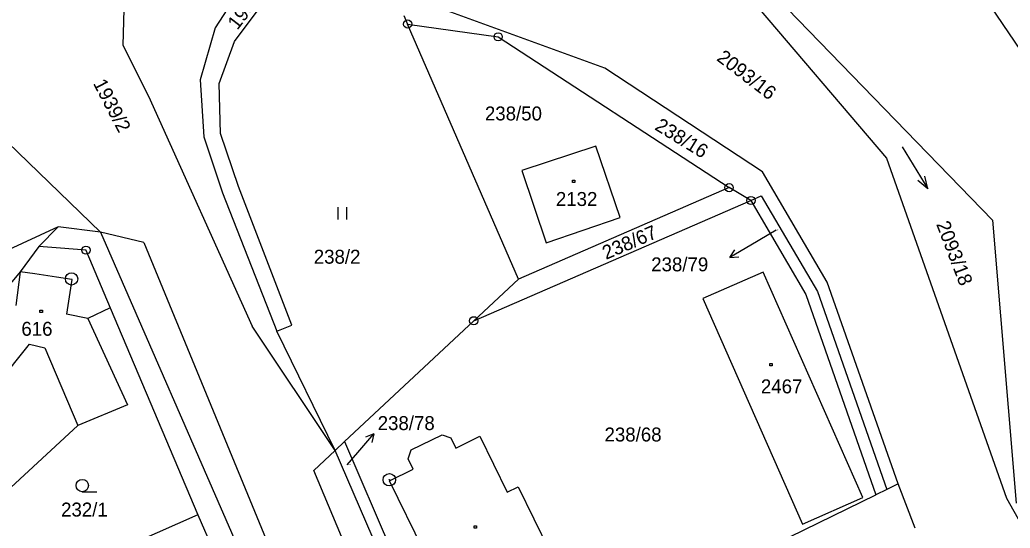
# Model space of a CAD drawing. Extents: x -795483 to -789093, y -1112258 to -1108741.
# Drawn here: x -791705.2 to -791584.5, y -1111027.8 to -1110965.8 of the extents above; entities that cross this region are included whole.
import ezdxf

# ---------------------------------------------------------------- set-up
doc = ezdxf.new("R2010")
doc.units = 0
for name, color, linetype in [('Komunikace', 7, 'Continuous'), ('Vrstva 1', 7, 'Continuous'), ('Vrstva 14', 7, 'Continuous'), ('Vrstva 15', 7, 'Continuous'), ('Vrstva 16', 7, 'Continuous'), ('Vrstva 2', 7, 'Continuous'), ('Vrstva 23', 7, 'Continuous'), ('Vrstva 25', 7, 'Continuous'), ('Vrstva 28', 7, 'Continuous')]:
    doc.layers.add(name, color=color, linetype=linetype)

msp = doc.modelspace()

# ---------------------------------------------------------------- linework, layer by layer
at = {"layer": 'Komunikace'}
for p, q in [((-791612.99, -1110991.52), (-791616.05, -1110993.31)), ((-791665.26, -1111020.13), (-791663.96, -1111018.61))]:
    msp.add_line(p, q, dxfattribs=at)
at = {"layer": 'Vrstva 1'}
for p, q in [((-791619.83, -1110956.01), (-791586.6, -1110990.3)), ((-791692.37, -1110958.69), (-791692.6, -1110968.93)), ((-791633.88, -1110971.76), (-791667.36, -1110959.53)), ((-791580.95, -1110972.88), (-791589.34, -1110960.46)), ((-791678.76, -1110962.79), (-791681.34, -1110966.84)), ((-791617.36, -1110961.76), (-791599.54, -1110982.71)), ((-791679, -1110968.5), (-791676.22, -1110964.81)), ((-791658.36, -1110965.31), (-791657.9, -1110966.37)), ((-791644.4, -1110997.46), (-791657.9, -1110966.37)), ((-791657.9, -1110966.37), (-791646.87, -1110967.92)), ((-791681.34, -1110966.84), (-791683.2, -1110973.16)), ((-791692.6, -1110968.93), (-791689.48, -1110975.15)), ((-791680.89, -1110973.63), (-791679, -1110968.5)), ((-791646.87, -1110967.92), (-791618.72, -1110986.31)), ((-791614.64, -1110984.37), (-791633.88, -1110971.76)), ((-791683.2, -1110973.16), (-791682.76, -1110980.11)), ((-791680.71, -1110979.73), (-791680.89, -1110973.63)), ((-791689.48, -1110975.15), (-791676.84, -1111003.22)), ((-791709.04, -1110978.5), (-791695.33, -1110991.76)), ((-791678.5, -1110986.18), (-791680.71, -1110979.73)), ((-791682.76, -1110980.11), (-791680.47, -1110986.93)), ((-791634.97, -1110981.25), (-791643.97, -1110984.23)), ((-791631.98, -1110989.94), (-791634.97, -1110981.25)), ((-791599.54, -1110982.71), (-791584.91, -1111024.2)), ((-791643.97, -1110984.23), (-791641, -1110993.05)), ((-791606.77, -1110997.84), (-791614.64, -1110984.37)), ((-791680.47, -1110986.93), (-791673.84, -1111003.83)), ((-791672.02, -1111003.08), (-791678.5, -1110986.18)), ((-791618.72, -1110986.31), (-791644.4, -1110997.46)), ((-791616.06, -1110987.88), (-791618.72, -1110986.31)), ((-791649.84, -1111002.55), (-791616.06, -1110987.88)), ((-791616.06, -1110987.88), (-791614.8, -1110987.33)), ((-791616.06, -1110987.88), (-791609.36, -1110999.35)), ((-791614.8, -1110987.33), (-791607.94, -1110998.98)), ((-791641, -1110993.05), (-791631.98, -1110989.94)), ((-791586.6, -1110990.3), (-791583.71, -1111024.78)), ((-791700.5, -1110991.08), (-791707.06, -1110994.15)), ((-791700.5, -1110991.08), (-791702.85, -1110993.49)), ((-791695.33, -1110991.76), (-791700.5, -1110991.08)), ((-791695.33, -1110991.76), (-791654.76, -1111084.75)), ((-791702.85, -1110993.49), (-791705.11, -1110996.58)), ((-791700.2, -1110993.7), (-791702.85, -1110993.49)), ((-791697.11, -1110993.94), (-791700.2, -1110993.7)), ((-791697.11, -1110993.94), (-791694.17, -1111000.98)), ((-791705.11, -1110996.58), (-791708.45, -1111000.54)), ((-791614.56, -1110996.62), (-791621.93, -1110999.85)), ((-791602.41, -1111024.11), (-791614.56, -1110996.62)), ((-791644.4, -1110997.46), (-791649.84, -1111002.55)), ((-791598.11, -1111022.45), (-791606.77, -1110997.84)), ((-791607.94, -1110998.98), (-791599.51, -1111023.13)), ((-791621.93, -1110999.85), (-791609.78, -1111027.36)), ((-791609.36, -1110999.35), (-791600.83, -1111023.77)), ((-791694.17, -1111000.98), (-791696.86, -1111002.27)), ((-791694.17, -1111000.98), (-791683.47, -1111026.2)), ((-791696.86, -1111002.27), (-791692.06, -1111012.79)), ((-791649.84, -1111002.55), (-791665.59, -1111017.28)), ((-791666.74, -1111018.35), (-791676.84, -1111003.22)), ((-791673.84, -1111003.83), (-791672.02, -1111003.08)), ((-791666.74, -1111018.35), (-791673.84, -1111003.83)), ((-791692.06, -1111012.79), (-791698.11, -1111015.33)), ((-791698.11, -1111015.33), (-791709.03, -1111025.42)), ((-791657.47, -1111018.3), (-791653.7, -1111016.45)), ((-791653.7, -1111016.45), (-791652.63, -1111016.82)), ((-791652.63, -1111016.82), (-791652.01, -1111018.07)), ((-791652.01, -1111018.07), (-791649.09, -1111016.64)), ((-791649.09, -1111016.64), (-791645.76, -1111023.45)), ((-791666.74, -1111018.35), (-791665.59, -1111017.28)), ((-791653.35, -1111049.39), (-791666.74, -1111018.35)), ((-791665.59, -1111017.28), (-791652.01, -1111048.74)), ((-791657.84, -1111019.37), (-791657.47, -1111018.3)), ((-791657.22, -1111020.63), (-791657.84, -1111019.37)), ((-791660.12, -1111022.06), (-791657.22, -1111020.63)), ((-791655.61, -1111031.25), (-791660.12, -1111022.06)), ((-791645.76, -1111023.45), (-791644.41, -1111022.79)), ((-791644.41, -1111022.79), (-791640.02, -1111031.76)), ((-791599.51, -1111023.13), (-791600.83, -1111023.77)), ((-791598.11, -1111022.45), (-791599.51, -1111023.13)), ((-791596.04, -1111027.85), (-791598.11, -1111022.45)), ((-791620.28, -1111033.26), (-791600.83, -1111023.77)), ((-791609.78, -1111027.36), (-791602.41, -1111024.11)), ((-791584.91, -1111024.2), (-791566.54, -1111056.91)), ((-791683.47, -1111026.2), (-791705.13, -1111035.78)), ((-791683.47, -1111026.2), (-791678.74, -1111037.12))]:
    msp.add_line(p, q, dxfattribs=at)
at = {"layer": 'Vrstva 16'}
for p, q in [((-791616.05, -1110993.31), (-791618.64, -1110994.82)), ((-791618.64, -1110994.82), (-791618.03, -1110993.89)), ((-791618.64, -1110994.82), (-791617.52, -1110994.75)), ((-791663.96, -1111018.61), (-791662.02, -1111016.32)), ((-791662.02, -1111016.32), (-791663.05, -1111016.76)), ((-791662.02, -1111016.32), (-791662.28, -1111017.41))]:
    msp.add_line(p, q, dxfattribs=at)
at = {"layer": 'Vrstva 2'}
for p, q in [((-791690.05, -1110993.02), (-791695.33, -1110991.76)), ((-791690.05, -1110993.02), (-791661.09, -1111063.37)), ((-791705.11, -1110996.58), (-791705.67, -1111000.68)), ((-791703.35, -1110996.84), (-791705.11, -1110996.58)), ((-791700.68, -1110997.23), (-791703.35, -1110996.84)), ((-791698.84, -1110997.51), (-791700.68, -1110997.23)), ((-791698.84, -1110997.51), (-791699.48, -1111001.75)), ((-791696.86, -1111002.27), (-791699.48, -1111001.75)), ((-791707.9, -1111010.25), (-791703.99, -1111005.42)), ((-791703.99, -1111005.42), (-791702.1, -1111005.83)), ((-791702.1, -1111005.83), (-791698.11, -1111015.33)), ((-791669.35, -1111020.79), (-791666.74, -1111018.35)), ((-791652.99, -1111059.74), (-791669.35, -1111020.79))]:
    msp.add_line(p, q, dxfattribs=at)
at = {"layer": 'Vrstva 23'}
for p, q in [((-791597.64, -1110981.34), (-791594.5, -1110986.46)), ((-791594.5, -1110986.46), (-791595.71, -1110985.44)), ((-791594.5, -1110986.46), (-791594.86, -1110984.92)), ((-791666.37, -1110990.19), (-791666.37, -1110988.69)), ((-791665.37, -1110988.69), (-791665.37, -1110990.19)), ((-791697.55, -1111023.4), (-791695.8, -1111023.4))]:
    msp.add_line(p, q, dxfattribs=at)
msp.add_circle((-791697.55, -1111022.65), 0.75, dxfattribs=at)
at = {"layer": 'Vrstva 25'}
for p, q in [((-791637.81, -1110985.4), (-791637.51, -1110985.4)), ((-791637.81, -1110985.7), (-791637.81, -1110985.4)), ((-791637.51, -1110985.7), (-791637.81, -1110985.7)), ((-791637.51, -1110985.4), (-791637.51, -1110985.7)), ((-791702.72, -1111001.24), (-791702.42, -1111001.24)), ((-791702.72, -1111001.54), (-791702.72, -1111001.24)), ((-791702.42, -1111001.54), (-791702.72, -1111001.54)), ((-791702.42, -1111001.24), (-791702.42, -1111001.54)), ((-791613.76, -1111007.76), (-791613.46, -1111007.76)), ((-791613.76, -1111008.06), (-791613.76, -1111007.76)), ((-791613.46, -1111008.06), (-791613.76, -1111008.06)), ((-791613.46, -1111007.76), (-791613.46, -1111008.06)), ((-791649.8, -1111027.54), (-791649.5, -1111027.54)), ((-791649.8, -1111027.84), (-791649.8, -1111027.54)), ((-791649.5, -1111027.84), (-791649.8, -1111027.84)), ((-791649.5, -1111027.54), (-791649.5, -1111027.84))]:
    msp.add_line(p, q, dxfattribs=at)
at = {"layer": 'Vrstva 28'}
for centre, radius in [((-791657.9, -1110966.37), 0.5), ((-791657.9, -1110966.37), 0.01), ((-791646.87, -1110967.92), 0.5), ((-791646.87, -1110967.92), 0.01), ((-791618.72, -1110986.31), 0.5), ((-791618.72, -1110986.31), 0.01), ((-791616.06, -1110987.88), 0.5), ((-791616.06, -1110987.88), 0.01), ((-791697.11, -1110993.94), 0.5), ((-791697.11, -1110993.94), 0.01), ((-791698.86, -1110997.45), 0.75), ((-791698.86, -1110997.45), 0.01), ((-791649.84, -1111002.55), 0.5), ((-791649.84, -1111002.55), 0.01), ((-791660.13, -1111021.93), 0.75), ((-791660.13, -1111021.93), 0.01)]:
    msp.add_circle(centre, radius, dxfattribs=at)

# ---------------------------------------------------------------- texts
at = {"layer": 'Vrstva 14'}
for s, rotation, p in [('1939/11', 52.3138, (-791678.65, -1110967.17)), ('2093/16', 322.5348, (-791620.34, -1110970.72)), ('1939/2', 297.4892, (-791696.28, -1110973.59)), ('238/16', 328.4415, (-791627.89, -1110979.17)), ('2093/18', 290.9797, (-791593.5, -1110990.76)), ('238/67', 23.1986, (-791633.72, -1110995.13))]:
    msp.add_text(s, height=1.7, rotation=rotation, dxfattribs=at).set_placement(p)
for s, height, p in [('238/50', 1.7, (-791648.48, -1110978.12)), ('238/79', 0.1, (-791612.99, -1110991.52)), ('238/2', 1.7, (-791669.34, -1110995.59)), ('238/68', 1.7, (-791633.9, -1111017.27)), ('238/78', 0.1, (-791665.26, -1111020.13)), ('232/1', 1.7, (-791700.14, -1111026.42))]:
    msp.add_text(s, height=height, dxfattribs=at).set_placement(p)
at = {"layer": 'Vrstva 15'}
for s, p in [('2132', (-791639.83, -1110988.55)), ('616', (-791704.98, -1111004.38)), ('2467', (-791614.84, -1111011.4))]:
    msp.add_text(s, height=1.7, dxfattribs=at).set_placement(p)
at = {"layer": 'Vrstva 16'}
for s, p in [('238/79', (-791628.21, -1110996.52)), ('238/78', (-791661.55, -1111015.88))]:
    msp.add_text(s, height=1.7, dxfattribs=at).set_placement(p)

doc.saveas('drawing.dxf')
